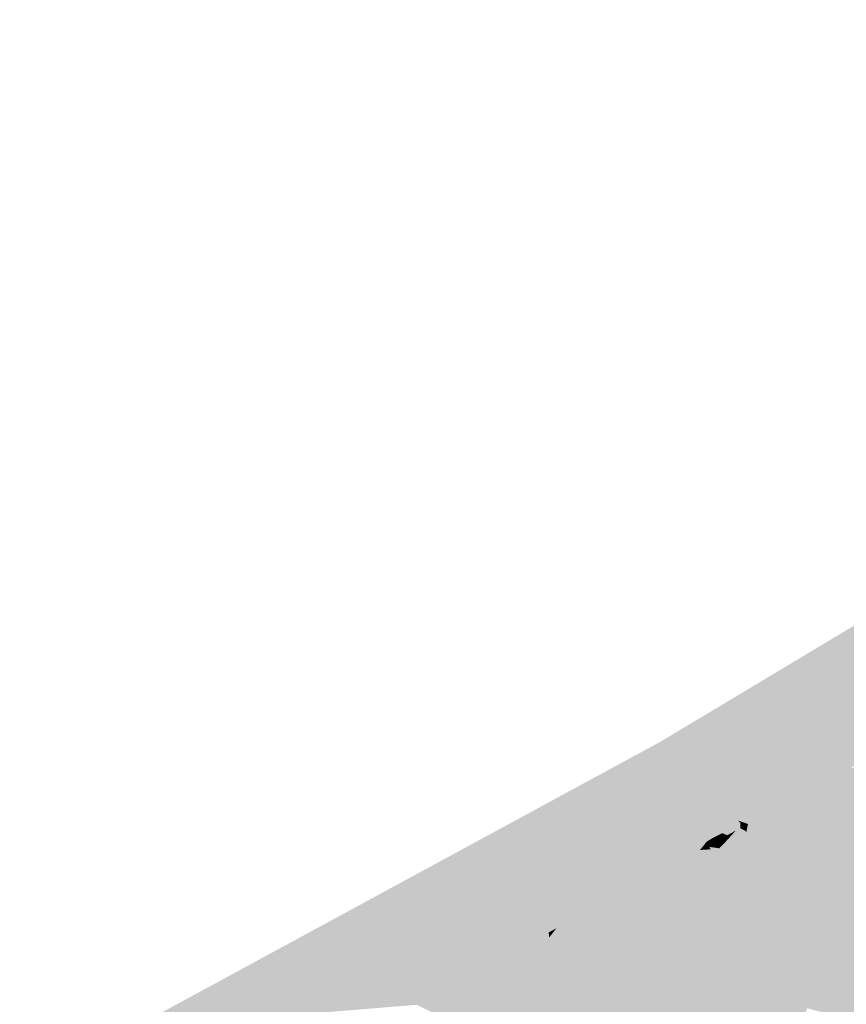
# Model space of a CAD drawing. Header units: metres. Extents: x 164696 to 183842, y 382615 to 387356.
# Tile 758 of 1056: x 182710.25 to 182713.22, y 386651.51 to 386655.06. Entities that reach past the tile are written whole.
import ezdxf

# ---------------------------------------------------------------- set-up
doc = ezdxf.new("R2010")
doc.units = ezdxf.units.M
doc.layers.add('C3D-SURFACE_TINSURFACE', color=7, linetype='Continuous')

msp = doc.modelspace()

# ---------------------------------------------------------------- linework, layer by layer
at = {"layer": 'C3D-SURFACE_TINSURFACE', "color": 11, "linetype": 'Continuous', "lineweight": -3, "true_color": 0xff8585}
for points in [[(182714.2799, 386653.4281), (182720.4644, 386657.2005), (182712.5531, 386652.4572)], [(182714.2799, 386653.4281), (182712.5531, 386652.4572), (182713.6131, 386652.5679)], [(182713.5758, 386652.5476), (182713.6131, 386652.5679), (182712.5531, 386652.4572)], [(182713.5758, 386652.5476), (182712.5531, 386652.4572), (182713.5386, 386652.5274)], [(182713.5013, 386652.5072), (182713.5386, 386652.5274), (182712.5531, 386652.4572)], [(182713.464, 386652.4869), (182713.5013, 386652.5072), (182712.5531, 386652.4572)], [(182713.4268, 386652.4667), (182713.464, 386652.4869), (182712.5531, 386652.4572)], [(182713.3895, 386652.4465), (182713.4268, 386652.4667), (182712.5531, 386652.4572)], [(182705.4821, 386648.6183), (182710.7827, 386651.4367), (182712.5531, 386652.4572)], [(182711.8245, 386651.5924), (182712.5531, 386652.4572), (182710.7827, 386651.4367)], [(182711.8245, 386651.5924), (182711.8617, 386651.6126), (182712.5531, 386652.4572)], [(182711.8617, 386651.6126), (182711.8989, 386651.6329), (182712.5531, 386652.4572)], [(182712.5531, 386652.4572), (182711.8989, 386651.6329), (182711.9176, 386651.643)], [(182712.5531, 386652.4572), (182711.9176, 386651.643), (182712.1565, 386651.9403)], [(182712.5531, 386652.4572), (182712.1565, 386651.9403), (182711.9595, 386651.6657)], [(182712.5531, 386652.4572), (182711.9595, 386651.6657), (182711.9735, 386651.6733)], [(182712.5531, 386652.4572), (182711.9735, 386651.6733), (182712.0108, 386651.6935)], [(182712.5531, 386652.4572), (182712.0108, 386651.6935), (182712.048, 386651.7138)], [(182712.5531, 386652.4572), (182712.048, 386651.7138), (182712.0853, 386651.734)], [(182712.5531, 386652.4572), (182712.0853, 386651.734), (182712.1226, 386651.7553)], [(182712.5531, 386652.4572), (182712.1226, 386651.7553), (182712.1505, 386651.7705)], [(182712.5531, 386652.4572), (182712.1505, 386651.7705), (182712.1992, 386651.8437)], [(182712.5531, 386652.4572), (182712.1992, 386651.8437), (182712.1784, 386651.7857)], [(182712.5531, 386652.4572), (182712.1784, 386651.7857), (182712.197, 386651.7958)], [(182712.5531, 386652.4572), (182712.197, 386651.7958), (182712.2017, 386651.7983)], [(182712.5531, 386652.4572), (182712.2017, 386651.7983), (182712.3738, 386652.0965)], [(182712.5531, 386652.4572), (182712.342, 386651.9915), (182712.2995, 386651.8514)], [(182712.5531, 386652.4572), (182712.2995, 386651.8514), (182712.3089, 386651.8565)], [(182712.5531, 386652.4572), (182712.3089, 386651.8565), (182712.3107, 386651.8575)], [(182712.5531, 386652.4572), (182712.3107, 386651.8575), (182712.4865, 386652.2706)], [(182712.5531, 386652.4572), (182712.3738, 386652.0965), (182712.342, 386651.9915)], [(182712.5531, 386652.4572), (182712.4894, 386652.2471), (182712.468, 386652.11)], [(182712.5742, 386652.4188), (182712.5531, 386652.4572), (182712.468, 386652.11)], [(182712.5531, 386652.4572), (182712.4865, 386652.2706), (182712.4894, 386652.2471)], [(182713.0914, 386652.2835), (182712.5531, 386652.4572), (182712.5742, 386652.4188)], [(182713.0914, 386652.2835), (182713.1286, 386652.3038), (182712.5531, 386652.4572)], [(182713.1659, 386652.324), (182712.5531, 386652.4572), (182713.1286, 386652.3038)], [(182713.1659, 386652.324), (182713.2032, 386652.3442), (182712.5531, 386652.4572)], [(182713.2405, 386652.3645), (182712.5531, 386652.4572), (182713.2032, 386652.3442)], [(182713.2777, 386652.3847), (182712.5531, 386652.4572), (182713.2405, 386652.3645)], [(182713.315, 386652.4049), (182712.5531, 386652.4572), (182713.2777, 386652.3847)], [(182713.315, 386652.4049), (182713.3522, 386652.4263), (182712.5531, 386652.4572)], [(182713.3522, 386652.4263), (182713.3895, 386652.4465), (182712.5531, 386652.4572)], [(182712.5742, 386652.4188), (182712.4755, 386652.0963), (182712.4393, 386651.9273)], [(182712.5742, 386652.4188), (182712.4393, 386651.9273), (182712.458, 386651.9374)], [(182712.5953, 386652.3805), (182712.5742, 386652.4188), (182712.458, 386651.9374)], [(182712.5742, 386652.4188), (182712.468, 386652.11), (182712.4755, 386652.0963)], [(182713.0541, 386652.2633), (182712.5742, 386652.4188), (182712.5953, 386652.3805)], [(182713.0914, 386652.2835), (182712.5742, 386652.4188), (182713.0541, 386652.2633)], [(182712.5953, 386652.3805), (182712.458, 386651.9374), (182712.4952, 386651.9576)], [(182712.6164, 386652.3421), (182712.5953, 386652.3805), (182712.4952, 386651.9576)], [(182712.6164, 386652.3421), (182712.8851, 386652.286), (182712.5953, 386652.3805)], [(182713.0541, 386652.2633), (182712.5953, 386652.3805), (182712.8851, 386652.286)], [(182713.2405, 386652.3645), (182713.2032, 386652.3442), (182713.8404, 386652.1837)], [(182712.6164, 386652.3421), (182712.4952, 386651.9576), (182712.5324, 386651.979)], [(182712.6375, 386652.3037), (182712.6164, 386652.3421), (182712.5324, 386651.979)], [(182712.6164, 386652.3421), (182712.6375, 386652.3037), (182712.7963, 386652.2662)], [(182712.6164, 386652.3421), (182712.7963, 386652.2662), (182712.785, 386652.2867)], [(182712.6164, 386652.3421), (182712.785, 386652.2867), (182712.9056, 386652.2706)], [(182712.6164, 386652.3421), (182712.9056, 386652.2706), (182712.8851, 386652.286)], [(182712.9752, 386651.6898), (182713.1659, 386652.324), (182713.1286, 386652.3038)], [(182712.9963, 386651.6514), (182713.1659, 386652.324), (182712.9752, 386651.6898)], [(182712.9963, 386651.6514), (182713.2032, 386652.3442), (182713.1659, 386652.324)], [(182712.9963, 386651.6514), (182713.8616, 386652.1454), (182713.2032, 386652.3442)], [(182713.2032, 386652.3442), (182713.8616, 386652.1454), (182713.8404, 386652.1837)], [(182712.6375, 386652.3037), (182712.5324, 386651.979), (182712.5697, 386651.9992)], [(182712.6586, 386652.2654), (182712.6375, 386652.3037), (182712.5697, 386651.9992)], [(182712.6375, 386652.3037), (182712.6586, 386652.2654), (182712.7815, 386652.2382)], [(182712.6375, 386652.3037), (182712.7815, 386652.2382), (182712.7696, 386652.2599)], [(182712.6375, 386652.3037), (182712.7696, 386652.2599), (182712.7963, 386652.2662)], [(182713.0541, 386652.2633), (182712.8851, 386652.286), (182713.0285, 386652.2494)], [(182712.933, 386651.7665), (182713.0914, 386652.2835), (182713.0541, 386652.2633)], [(182712.9541, 386651.7282), (182713.0914, 386652.2835), (182712.933, 386651.7665)], [(182712.9541, 386651.7282), (182713.1286, 386652.3038), (182713.0914, 386652.2835)], [(182712.9541, 386651.7282), (182712.9752, 386651.6898), (182713.1286, 386652.3038)], [(182712.6586, 386652.2654), (182712.5697, 386651.9992), (182712.5734, 386652.0012)], [(182712.6586, 386652.2654), (182712.5734, 386652.0012), (182712.6281, 386652.12)], [(182712.6797, 386652.227), (182712.6586, 386652.2654), (182712.6281, 386652.12)], [(182712.6586, 386652.2654), (182712.6797, 386652.227), (182712.7924, 386652.2041)], [(182712.6586, 386652.2654), (182712.7924, 386652.2041), (182712.7818, 386652.2233)], [(182712.6586, 386652.2654), (182712.7818, 386652.2233), (182712.7815, 386652.2382)], [(182712.9118, 386651.8049), (182713.0541, 386652.2633), (182713.0285, 386652.2494)], [(182712.933, 386651.7665), (182713.0541, 386652.2633), (182712.9118, 386651.8049)], [(182712.9118, 386651.8049), (182713.0285, 386652.2494), (182712.9981, 386652.1648)], [(182712.6797, 386652.227), (182712.6281, 386652.12), (182712.6367, 386652.1043)], [(182712.6797, 386652.227), (182712.6367, 386652.1043), (182712.6632, 386652.14)], [(182712.7008, 386652.1886), (182712.6797, 386652.227), (182712.6632, 386652.14)], [(182712.7008, 386652.1886), (182712.8325, 386652.1734), (182712.6797, 386652.227)], [(182712.6797, 386652.227), (182712.8325, 386652.1734), (182712.7924, 386652.2041)], [(182712.7008, 386652.1886), (182712.6632, 386652.14), (182712.6725, 386652.1141)], [(182712.7008, 386652.1886), (182712.6725, 386652.1141), (182712.6753, 386652.0565)], [(182712.7008, 386652.1886), (182712.6753, 386652.0565), (182712.6815, 386652.0599)], [(182712.7219, 386652.1502), (182712.7008, 386652.1886), (182712.6815, 386652.0599)], [(182712.7008, 386652.1886), (182712.7219, 386652.1502), (182712.8305, 386652.1408)], [(182712.7008, 386652.1886), (182712.8305, 386652.1408), (182712.8399, 386652.1459)], [(182712.7008, 386652.1886), (182712.8399, 386652.1459), (182712.84, 386652.1656)], [(182712.7008, 386652.1886), (182712.84, 386652.1656), (182712.8325, 386652.1734)], [(182712.7219, 386652.1502), (182712.6815, 386652.0599), (182712.6955, 386652.0675)], [(182712.7219, 386652.1502), (182712.6955, 386652.0675), (182712.7196, 386652.0977)], [(182712.743, 386652.1119), (182712.7219, 386652.1502), (182712.7196, 386652.0977)], [(182712.743, 386652.1119), (182712.7754, 386652.128), (182712.7219, 386652.1502)], [(182712.7219, 386652.1502), (182712.7754, 386652.128), (182712.8243, 386652.1374)], [(182712.7219, 386652.1502), (182712.8243, 386652.1374), (182712.8305, 386652.1408)], [(182712.7852, 386652.0351), (182712.8305, 386652.1408), (182712.8243, 386652.1374)], [(182712.7852, 386652.0351), (182712.8063, 386651.9968), (182712.8305, 386652.1408)], [(182712.8063, 386651.9968), (182712.8586, 386652.1364), (182712.8399, 386652.1459)], [(182712.8063, 386651.9968), (182712.8399, 386652.1459), (182712.8305, 386652.1408)], [(182712.8907, 386651.8433), (182712.9926, 386652.1662), (182712.9426, 386652.0647)], [(182712.9118, 386651.8049), (182712.9926, 386652.1662), (182712.8907, 386651.8433)], [(182712.9118, 386651.8049), (182712.9981, 386652.1648), (182712.9926, 386652.1662)], [(182712.9963, 386651.6514), (182713.8829, 386652.1071), (182713.8616, 386652.1454)], [(182712.743, 386652.1119), (182712.7196, 386652.0977), (182712.7243, 386652.0873)], [(182712.743, 386652.1119), (182712.7243, 386652.0873), (182712.753, 386652.103)], [(182712.743, 386652.1119), (182712.7818, 386652.1186), (182712.7754, 386652.128)], [(182712.743, 386652.1119), (182712.753, 386652.103), (182712.7818, 386652.1186)], [(182712.7641, 386652.0735), (182712.7866, 386652.1099), (182712.7578, 386652.0943)], [(182712.7641, 386652.0735), (182712.7914, 386652.1012), (182712.7866, 386652.1099)], [(182712.7852, 386652.0351), (182712.8243, 386652.1374), (182712.7914, 386652.1012)], [(182712.8063, 386651.9968), (182712.8618, 386652.1306), (182712.8586, 386652.1364)], [(182712.8063, 386651.9968), (182712.8274, 386651.9584), (182712.8618, 386652.1306)], [(182712.8274, 386651.9584), (182712.8714, 386652.0847), (182712.8618, 386652.1306)], [(182713.0174, 386651.6131), (182713.8829, 386652.1071), (182712.9963, 386651.6514)], [(182713.0174, 386651.6131), (182713.9042, 386652.0688), (182713.8829, 386652.1071)], [(182712.7852, 386652.0351), (182712.7339, 386652.0699), (182712.6955, 386652.0675)], [(182712.7641, 386652.0735), (182712.7578, 386652.0943), (182712.7291, 386652.0786)], [(182712.7852, 386652.0351), (182712.7641, 386652.0735), (182712.7291, 386652.0786)], [(182712.7852, 386652.0351), (182712.7291, 386652.0786), (182712.7339, 386652.0699)], [(182712.7641, 386652.0735), (182712.7852, 386652.0351), (182712.7914, 386652.1012)], [(182712.8485, 386651.92), (182712.8714, 386652.0847), (182712.8274, 386651.9584)], [(182712.8485, 386651.92), (182712.8821, 386652.0751), (182712.8714, 386652.0847)], [(182712.8485, 386651.92), (182712.898, 386652.0692), (182712.8821, 386652.0751)], [(182712.8696, 386651.8817), (182712.9338, 386652.0807), (182712.9098, 386652.059)], [(182712.8696, 386651.8817), (182712.9426, 386652.0647), (182712.9338, 386652.0807)], [(182712.8063, 386651.9968), (182712.6815, 386652.0599), (182712.6753, 386652.0565)], [(182712.8063, 386651.9968), (182712.6753, 386652.0565), (182712.7202, 386652.0196)], [(182712.7852, 386652.0351), (182712.6955, 386652.0675), (182712.6815, 386652.0599)], [(182712.8063, 386651.9968), (182712.7852, 386652.0351), (182712.6815, 386652.0599)], [(182712.8696, 386651.8817), (182712.898, 386652.0692), (182712.8485, 386651.92)], [(182712.8696, 386651.8817), (182712.9098, 386652.059), (182712.898, 386652.0692)], [(182712.8696, 386651.8817), (182712.8907, 386651.8433), (182712.9426, 386652.0647)], [(182713.0174, 386651.6131), (182713.0385, 386651.5747), (182713.9042, 386652.0688)], [(182713.0385, 386651.5747), (182713.7175, 386651.3925), (182713.9042, 386652.0688)], [(182712.8696, 386651.8817), (182712.5697, 386651.9992), (182712.5324, 386651.979)], [(182712.8485, 386651.92), (182712.5734, 386652.0012), (182712.5697, 386651.9992)], [(182712.8696, 386651.8817), (182712.8485, 386651.92), (182712.5697, 386651.9992)], [(182712.8485, 386651.92), (182712.6846, 386651.9875), (182712.5734, 386652.0012)], [(182712.8274, 386651.9584), (182712.7301, 386652.0016), (182712.6833, 386651.9983)], [(182712.8274, 386651.9584), (182712.8063, 386651.9968), (182712.7202, 386652.0196)], [(182712.8274, 386651.9584), (182712.7202, 386652.0196), (182712.7301, 386652.0016)], [(182712.8696, 386651.8817), (182712.5324, 386651.979), (182712.4952, 386651.9576)], [(182712.8485, 386651.92), (182712.8274, 386651.9584), (182712.6833, 386651.9983)], [(182712.8485, 386651.92), (182712.6833, 386651.9983), (182712.6846, 386651.9875)], [(182712.933, 386651.7665), (182712.458, 386651.9374), (182712.4393, 386651.9273)], [(182712.9118, 386651.8049), (182712.4952, 386651.9576), (182712.458, 386651.9374)], [(182712.933, 386651.7665), (182712.9118, 386651.8049), (182712.458, 386651.9374)], [(182712.8907, 386651.8433), (182712.8696, 386651.8817), (182712.4952, 386651.9576)], [(182712.9118, 386651.8049), (182712.8907, 386651.8433), (182712.4952, 386651.9576)], [(182712.933, 386651.7665), (182712.4393, 386651.9273), (182712.5061, 386651.8921)], [(182712.9752, 386651.6898), (182712.3107, 386651.8575), (182712.3089, 386651.8565)], [(182712.9752, 386651.6898), (182712.5852, 386651.8057), (182712.3107, 386651.8575)], [(182712.933, 386651.7665), (182712.5061, 386651.8921), (182712.5895, 386651.848)], [(182712.0827, 386651.1731), (182712.3089, 386651.8565), (182712.2995, 386651.8514)], [(182712.0827, 386651.1731), (182712.104, 386651.1349), (182712.3089, 386651.8565)], [(182712.0827, 386651.1731), (182712.2995, 386651.8514), (182712.248, 386651.7534)], [(182712.9963, 386651.6514), (182712.3089, 386651.8565), (182712.104, 386651.1349)], [(182712.9963, 386651.6514), (182712.9752, 386651.6898), (182712.3089, 386651.8565)], [(182712.9541, 386651.7282), (182712.5895, 386651.848), (182712.5695, 386651.8419)], [(182712.9541, 386651.7282), (182712.5695, 386651.8419), (182712.5771, 386651.8203)], [(182712.9541, 386651.7282), (182712.933, 386651.7665), (182712.5895, 386651.848)], [(182712.0189, 386651.288), (182712.197, 386651.7958), (182712.1784, 386651.7857)], [(182712.0189, 386651.288), (182712.0402, 386651.2497), (182712.197, 386651.7958)], [(182712.0402, 386651.2497), (182712.1858, 386651.6744), (182712.2017, 386651.7983)], [(182712.0402, 386651.2497), (182712.2017, 386651.7983), (182712.197, 386651.7958)], [(182712.9752, 386651.6898), (182712.9541, 386651.7282), (182712.5771, 386651.8203)], [(182712.9752, 386651.6898), (182712.5771, 386651.8203), (182712.5852, 386651.8057)], [(182711.9976, 386651.3262), (182712.1525, 386651.7551), (182712.1505, 386651.7705)], [(182711.9976, 386651.3262), (182712.1505, 386651.7705), (182712.1226, 386651.7553)], [(182711.9976, 386651.3262), (182712.1226, 386651.7553), (182712.0853, 386651.734)], [(182711.9976, 386651.3262), (182712.1534, 386651.7534), (182712.1525, 386651.7551)], [(182711.9976, 386651.3262), (182712.0189, 386651.288), (182712.1534, 386651.7534)], [(182712.0189, 386651.288), (182712.1784, 386651.7857), (182712.1534, 386651.7534)], [(182712.0615, 386651.2114), (182712.2453, 386651.7582), (182712.1911, 386651.6649)], [(182712.0615, 386651.2114), (182712.248, 386651.7534), (182712.2453, 386651.7582)], [(182712.0615, 386651.2114), (182712.0827, 386651.1731), (182712.248, 386651.7534)], [(182711.9764, 386651.3645), (182712.0853, 386651.734), (182712.048, 386651.7138)], [(182711.9764, 386651.3645), (182711.9976, 386651.3262), (182712.0853, 386651.734)], [(182711.9764, 386651.3645), (182712.0108, 386651.6935), (182711.9735, 386651.6733)], [(182711.9764, 386651.3645), (182712.048, 386651.7138), (182712.0108, 386651.6935)], [(182711.9764, 386651.3645), (182711.9595, 386651.6657), (182711.9434, 386651.6016)], [(182711.9764, 386651.3645), (182711.9735, 386651.6733), (182711.9595, 386651.6657)], [(182712.0402, 386651.2497), (182712.1911, 386651.6649), (182712.1858, 386651.6744)], [(182712.0402, 386651.2497), (182712.0615, 386651.2114), (182712.1911, 386651.6649)], [(182713.0174, 386651.6131), (182712.9963, 386651.6514), (182712.104, 386651.1349)], [(182711.9764, 386651.3645), (182711.8617, 386651.6126), (182711.8245, 386651.5924)], [(182711.9764, 386651.3645), (182711.8989, 386651.6329), (182711.8617, 386651.6126)], [(182711.9764, 386651.3645), (182711.9176, 386651.643), (182711.8989, 386651.6329)], [(182711.9764, 386651.3645), (182711.9434, 386651.6016), (182711.9176, 386651.643)], [(182713.0174, 386651.6131), (182712.104, 386651.1349), (182712.1253, 386651.0966)], [(182713.0174, 386651.6131), (182712.1253, 386651.0966), (182712.8228, 386650.9047)], [(182713.0385, 386651.5747), (182713.0174, 386651.6131), (182712.8228, 386650.9047)], [(182711.7872, 386651.5722), (182711.8245, 386651.5924), (182710.7827, 386651.4367)], [(182711.9764, 386651.3645), (182711.8245, 386651.5924), (182711.7872, 386651.5722)], [(182713.0385, 386651.5747), (182712.8228, 386650.9047), (182712.8601, 386650.925)], [(182713.0596, 386651.5363), (182713.0385, 386651.5747), (182712.8601, 386650.925)], [(182713.0385, 386651.5747), (182713.6803, 386651.3711), (182713.7175, 386651.3925)], [(182713.0385, 386651.5747), (182713.0596, 386651.5363), (182713.6803, 386651.3711)], [(182711.7872, 386651.5722), (182710.7827, 386651.4367), (182711.7499, 386651.5519)], [(182710.7827, 386651.4367), (182711.7126, 386651.5306), (182711.7499, 386651.5519)], [(182711.9764, 386651.3645), (182711.7499, 386651.5519), (182711.7126, 386651.5306)], [(182711.9764, 386651.3645), (182711.7872, 386651.5722), (182711.7499, 386651.5519)], [(182710.7827, 386651.4367), (182711.6754, 386651.5104), (182711.7126, 386651.5306)], [(182711.9764, 386651.3645), (182711.7126, 386651.5306), (182711.6754, 386651.5104)], [(182713.0596, 386651.5363), (182712.8601, 386650.925), (182712.8973, 386650.9452)], [(182713.0596, 386651.5363), (182712.8973, 386650.9452), (182713.0807, 386651.4979)], [(182713.0596, 386651.5363), (182713.643, 386651.3509), (182713.6803, 386651.3711)], [(182713.0596, 386651.5363), (182713.0807, 386651.4979), (182713.643, 386651.3509)]]:
    msp.add_solid(points, dxfattribs=at)
at = {"layer": 'C3D-SURFACE_TINSURFACE', "color": 1, "linetype": 'Continuous', "lineweight": -3, "true_color": 0xe60000}
for points in [[(182712.7963, 386652.2662), (182712.9796, 386652.2228), (182712.785, 386652.2867)], [(182712.9056, 386652.2706), (182712.785, 386652.2867), (182712.9796, 386652.2228)], [(182712.8851, 386652.286), (182712.9056, 386652.2706), (182713.0169, 386652.2431)], [(182712.8851, 386652.286), (182713.0169, 386652.2431), (182713.0285, 386652.2494)], [(182712.3107, 386651.8575), (182712.3461, 386651.8767), (182712.4865, 386652.2706)], [(182712.4894, 386652.2471), (182712.4865, 386652.2706), (182712.3461, 386651.8767)], [(182712.4894, 386652.2471), (182712.3461, 386651.8767), (182712.3834, 386651.8969)], [(182712.468, 386652.11), (182712.4894, 386652.2471), (182712.3834, 386651.8969)], [(182712.7963, 386652.2662), (182712.7696, 386652.2599), (182712.9423, 386652.2026)], [(182712.7815, 386652.2382), (182712.9423, 386652.2026), (182712.7696, 386652.2599)], [(182712.7963, 386652.2662), (182712.9423, 386652.2026), (182712.9796, 386652.2228)], [(182712.9056, 386652.2706), (182712.9796, 386652.2228), (182713.0169, 386652.2431)], [(182713.0285, 386652.2494), (182713.0169, 386652.2431), (182712.9981, 386652.1648)], [(182712.7818, 386652.2233), (182712.9423, 386652.2026), (182712.7815, 386652.2382)], [(182712.7924, 386652.2041), (182712.9051, 386652.1813), (182712.7818, 386652.2233)], [(182712.7818, 386652.2233), (182712.9051, 386652.1813), (182712.9423, 386652.2026)], [(182712.9338, 386652.0807), (182712.9796, 386652.2228), (182712.9423, 386652.2026)], [(182712.9426, 386652.0647), (182712.9796, 386652.2228), (182712.9338, 386652.0807)], [(182712.9926, 386652.1662), (182712.9796, 386652.2228), (182712.9426, 386652.0647)], [(182712.9926, 386652.1662), (182713.0169, 386652.2431), (182712.9796, 386652.2228)], [(182712.9926, 386652.1662), (182712.9981, 386652.1648), (182713.0169, 386652.2431)], [(182712.8325, 386652.1734), (182712.9051, 386652.1813), (182712.7924, 386652.2041)], [(182712.8325, 386652.1734), (182712.8678, 386652.161), (182712.9051, 386652.1813)], [(182712.8618, 386652.1306), (182712.8714, 386652.0847), (182712.9051, 386652.1813)], [(182712.8618, 386652.1306), (182712.9051, 386652.1813), (182712.8678, 386652.161)], [(182712.8714, 386652.0847), (182712.8821, 386652.0751), (182712.9051, 386652.1813)], [(182712.8821, 386652.0751), (182712.898, 386652.0692), (182712.9423, 386652.2026)], [(182712.8821, 386652.0751), (182712.9423, 386652.2026), (182712.9051, 386652.1813)], [(182712.898, 386652.0692), (182712.9098, 386652.059), (182712.9423, 386652.2026)], [(182712.9338, 386652.0807), (182712.9423, 386652.2026), (182712.9098, 386652.059)], [(182712.8325, 386652.1734), (182712.84, 386652.1656), (182712.8678, 386652.161)], [(182712.8399, 386652.1459), (182712.8678, 386652.161), (182712.84, 386652.1656)], [(182712.8399, 386652.1459), (182712.8586, 386652.1364), (182712.8678, 386652.161)], [(182712.8618, 386652.1306), (182712.8678, 386652.161), (182712.8586, 386652.1364)], [(182712.468, 386652.11), (182712.3834, 386651.8969), (182712.4207, 386651.9172)], [(182712.468, 386652.11), (182712.4207, 386651.9172), (182712.4755, 386652.0963)], [(182712.5734, 386652.0012), (182712.607, 386652.0194), (182712.6281, 386652.12)], [(182712.6281, 386652.12), (182712.607, 386652.0194), (182712.6367, 386652.1043)], [(182712.6367, 386652.1043), (182712.6442, 386652.0397), (182712.6632, 386652.14)], [(182712.6632, 386652.14), (182712.6442, 386652.0397), (182712.6725, 386652.1141)], [(182712.6753, 386652.0565), (182712.6725, 386652.1141), (182712.6442, 386652.0397)], [(182712.753, 386652.103), (182712.756, 386652.1004), (182712.7933, 386652.1206)], [(182712.753, 386652.103), (182712.7933, 386652.1206), (182712.7818, 386652.1186)], [(182712.7578, 386652.0943), (182712.7933, 386652.1206), (182712.756, 386652.1004)], [(182712.7578, 386652.0943), (182712.7866, 386652.1099), (182712.7933, 386652.1206)], [(182712.8243, 386652.1374), (182712.7754, 386652.128), (182712.7933, 386652.1206)], [(182712.7754, 386652.128), (182712.7818, 386652.1186), (182712.7933, 386652.1206)], [(182712.7914, 386652.1012), (182712.7933, 386652.1206), (182712.7866, 386652.1099)], [(182712.8243, 386652.1374), (182712.7933, 386652.1206), (182712.7914, 386652.1012)], [(182712.2017, 386651.7983), (182712.2343, 386651.816), (182712.3738, 386652.0965)], [(182712.342, 386651.9915), (182712.3738, 386652.0965), (182712.2343, 386651.816)], [(182712.4393, 386651.9273), (182712.4755, 386652.0963), (182712.4207, 386651.9172)], [(182712.6367, 386652.1043), (182712.607, 386652.0194), (182712.6442, 386652.0397)], [(182712.6955, 386652.0675), (182712.7188, 386652.0801), (182712.7196, 386652.0977)], [(182712.6955, 386652.0675), (182712.7339, 386652.0699), (182712.7188, 386652.0801)], [(182712.7243, 386652.0873), (182712.7188, 386652.0801), (182712.756, 386652.1004)], [(182712.7291, 386652.0786), (182712.756, 386652.1004), (182712.7188, 386652.0801)], [(182712.7196, 386652.0977), (182712.7188, 386652.0801), (182712.7243, 386652.0873)], [(182712.7291, 386652.0786), (182712.7188, 386652.0801), (182712.7339, 386652.0699)], [(182712.7243, 386652.0873), (182712.756, 386652.1004), (182712.753, 386652.103)], [(182712.7291, 386652.0786), (182712.7578, 386652.0943), (182712.756, 386652.1004)], [(182712.6833, 386651.9983), (182712.6442, 386652.0397), (182712.607, 386652.0194)], [(182712.6753, 386652.0565), (182712.6442, 386652.0397), (182712.7202, 386652.0196)], [(182712.6833, 386651.9983), (182712.7301, 386652.0016), (182712.6442, 386652.0397)], [(182712.7202, 386652.0196), (182712.6442, 386652.0397), (182712.7301, 386652.0016)], [(182712.5734, 386652.0012), (182712.6846, 386651.9875), (182712.607, 386652.0194)], [(182712.6833, 386651.9983), (182712.607, 386652.0194), (182712.6846, 386651.9875)], [(182712.342, 386651.9915), (182712.2343, 386651.816), (182712.2716, 386651.8363)], [(182712.2995, 386651.8514), (182712.342, 386651.9915), (182712.2716, 386651.8363)], [(182711.9176, 386651.643), (182711.9362, 386651.6531), (182712.1565, 386651.9403)], [(182711.9595, 386651.6657), (182712.1565, 386651.9403), (182711.9362, 386651.6531)], [(182712.5695, 386651.8419), (182712.3834, 386651.8969), (182712.3461, 386651.8767)], [(182712.5061, 386651.8921), (182712.4207, 386651.9172), (182712.3834, 386651.8969)], [(182712.5061, 386651.8921), (182712.3834, 386651.8969), (182712.5895, 386651.848)], [(182712.5895, 386651.848), (182712.3834, 386651.8969), (182712.5695, 386651.8419)], [(182712.4393, 386651.9273), (182712.4207, 386651.9172), (182712.5061, 386651.8921)], [(182712.3107, 386651.8575), (182712.5852, 386651.8057), (182712.3461, 386651.8767)], [(182712.5695, 386651.8419), (182712.3461, 386651.8767), (182712.5771, 386651.8203)], [(182712.5771, 386651.8203), (182712.3461, 386651.8767), (182712.5852, 386651.8057)], [(182712.1505, 386651.7705), (182712.1598, 386651.7756), (182712.1992, 386651.8437)], [(182712.1784, 386651.7857), (182712.1992, 386651.8437), (182712.1598, 386651.7756)], [(182712.2453, 386651.7582), (182712.2716, 386651.8363), (182712.2343, 386651.816)], [(182712.248, 386651.7534), (182712.2716, 386651.8363), (182712.2453, 386651.7582)], [(182712.2995, 386651.8514), (182712.2716, 386651.8363), (182712.248, 386651.7534)], [(182712.2017, 386651.7983), (182712.1858, 386651.6744), (182712.2343, 386651.816)], [(182712.1911, 386651.6649), (182712.2343, 386651.816), (182712.1858, 386651.6744)], [(182712.2453, 386651.7582), (182712.2343, 386651.816), (182712.1911, 386651.6649)], [(182712.1505, 386651.7705), (182712.1525, 386651.7551), (182712.1598, 386651.7756)], [(182712.1534, 386651.7534), (182712.1598, 386651.7756), (182712.1525, 386651.7551)], [(182712.1784, 386651.7857), (182712.1598, 386651.7756), (182712.1534, 386651.7534)], [(182711.9176, 386651.643), (182711.9434, 386651.6016), (182711.9362, 386651.6531)], [(182711.9595, 386651.6657), (182711.9362, 386651.6531), (182711.9434, 386651.6016)]]:
    msp.add_solid(points, dxfattribs=at)

doc.saveas('drawing.dxf')
